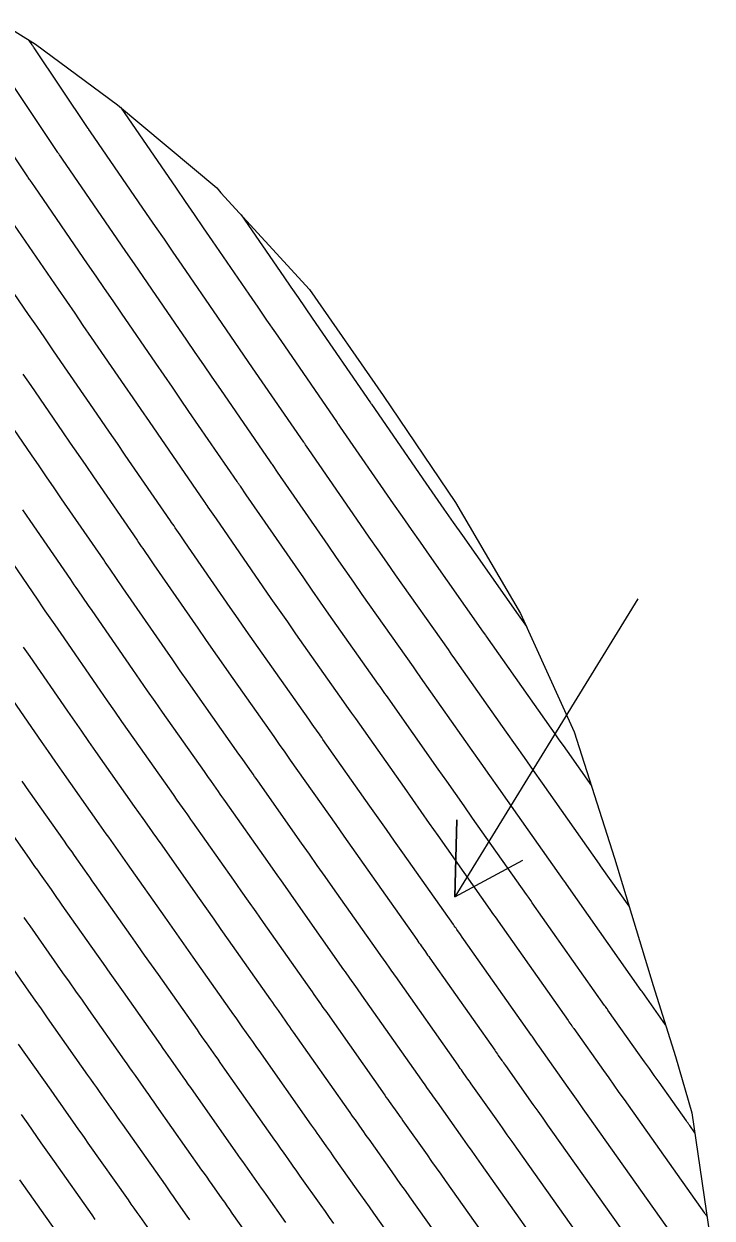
# Model space of a CAD drawing. Extents: x 954385 to 988206, y 1868364 to 1924553.
# Drawn here: x 956209.5 to 956262.9, y 1922670.9 to 1922763.5 of the extents above; entities that cross this region are included whole.
import ezdxf

# ---------------------------------------------------------------- set-up
doc = ezdxf.new("R2010")
doc.units = 0
for name, color, linetype in [('24', 7, 'Continuous'), ('26', 7, 'Continuous'), ('6', 7, 'Continuous'), ('7', 7, 'Continuous')]:
    doc.layers.add(name, color=color, linetype=linetype)

msp = doc.modelspace()

# ---------------------------------------------------------------- linework, layer by layer
at = {"layer": '24'}
msp.add_lwpolyline([(956207.836, 1922763.54), (956210.35, 1922761.959), (956216.731, 1922757.26), (956224.43, 1922750.81), (956224.751, 1922750.443), (956231.638, 1922742.934), (956237.358, 1922734.71), (956242.958, 1922726.414), (956248.023, 1922717.789), (956252.182, 1922708.61), (956255.316, 1922698.805), (956258.312, 1922688.915), (956260.055, 1922683.427), (956261.325, 1922679.035), (956262.891, 1922668.269)], dxfattribs=at)
at = {"layer": '26'}
msp.add_lwpolyline([(956257.131, 1922718.928), (956242.921, 1922695.792), (956243.084, 1922701.79), (956242.921, 1922695.792), (956248.197, 1922698.65)], dxfattribs=at)
at = {"layer": '6'}
for points in [[(956259.277, 1922685.875), (956257.452, 1922688.451), (956257.432, 1922688.48), (956257.39, 1922688.539), (956251.583, 1922696.785), (956251.495, 1922696.91), (956251.363, 1922697.097), (956251.319, 1922697.16), (956247.011, 1922703.269), (956246.326, 1922704.24), (956245.641, 1922705.211), (956244.957, 1922706.182), (956244.273, 1922707.154), (956240.259, 1922712.851), (956240.167, 1922712.982), (956240.074, 1922713.114), (956239.75, 1922713.574), (956239.704, 1922713.639), (956235.734, 1922719.271), (956235.065, 1922720.223), (956234.397, 1922721.177), (956233.733, 1922722.132), (956233.07, 1922723.089), (956229.151, 1922728.762), (956228.801, 1922729.268), (956228.751, 1922729.341), (956228.701, 1922729.413), (956228.651, 1922729.486), (956228.601, 1922729.558), (956224.744, 1922735.168), (956224.085, 1922736.127), (956223.425, 1922737.086), (956222.766, 1922738.045), (956222.106, 1922739.004), (956219.39, 1922742.954), (956218.717, 1922743.933), (956218.045, 1922744.911), (956217.372, 1922745.889), (956216.7, 1922746.867), (956212.461, 1922753.032), (956212.342, 1922753.205), (956212.223, 1922753.379), (956212.193, 1922753.422), (956212.163, 1922753.466), (956212.134, 1922753.51), (956212.105, 1922753.553), (956208.359, 1922759.141)], [(956255.155, 1922665.822), (956247.726, 1922676.298), (956247.355, 1922676.821), (956246.984, 1922677.345), (956246.613, 1922677.868), (956246.242, 1922678.391), (956244.187, 1922681.291), (956244.102, 1922681.411), (956244.017, 1922681.531), (956243.932, 1922681.651), (956243.848, 1922681.772), (956243.508, 1922682.253), (956243.424, 1922682.373), (956243.339, 1922682.493), (956243.254, 1922682.614), (956243.169, 1922682.734), (956238.325, 1922689.612), (956238.225, 1922689.755), (956238.125, 1922689.897), (956238.024, 1922690.039), (956237.924, 1922690.181), (956237.524, 1922690.75), (956237.424, 1922690.892), (956237.323, 1922691.034), (956237.223, 1922691.176), (956237.123, 1922691.318), (956233.455, 1922696.519), (956232.847, 1922697.383), (956232.238, 1922698.246), (956231.63, 1922699.109), (956231.021, 1922699.973), (956227.615, 1922704.808), (956227.494, 1922704.981), (956227.372, 1922705.153), (956227.25, 1922705.326), (956227.128, 1922705.499), (956226.641, 1922706.19), (956226.397, 1922706.536), (956226.154, 1922706.881), (956222.789, 1922711.655), (956222.194, 1922712.5), (956221.602, 1922713.347), (956221.011, 1922714.196), (956220.423, 1922715.046), (956217.145, 1922719.791), (956216.649, 1922720.508), (956216.154, 1922721.226), (956216.03, 1922721.405), (956215.906, 1922721.585), (956215.782, 1922721.764), (956215.659, 1922721.944), (956212.393, 1922726.693), (956211.808, 1922727.544), (956211.222, 1922728.396), (956210.637, 1922729.247), (956210.051, 1922730.098), (956207.64, 1922733.606)], [(956233.517, 1922670.469), (956233.192, 1922670.927), (956232.867, 1922671.386), (956232.542, 1922671.845), (956230.922, 1922674.131), (956230.757, 1922674.364), (956230.593, 1922674.597), (956230.428, 1922674.83), (956230.263, 1922675.063), (956229.606, 1922675.996), (956229.441, 1922676.229), (956229.277, 1922676.462), (956229.113, 1922676.696), (956228.948, 1922676.929), (956225.067, 1922682.44), (956224.889, 1922682.693), (956224.711, 1922682.946), (956224.532, 1922683.199), (956224.354, 1922683.452), (956223.641, 1922684.464), (956223.463, 1922684.717), (956223.284, 1922684.97), (956223.106, 1922685.223), (956222.928, 1922685.476), (956219.9, 1922689.77), (956219.367, 1922690.525), (956218.835, 1922691.281), (956218.302, 1922692.036), (956217.77, 1922692.792), (956214.971, 1922696.765), (956214.774, 1922697.045), (956214.577, 1922697.325), (956214.379, 1922697.604), (956214.182, 1922697.884), (956213.393, 1922699.004), (956213.196, 1922699.283), (956212.999, 1922699.563), (956212.801, 1922699.843), (956212.604, 1922700.123), (956209.844, 1922704.038), (956209.324, 1922704.778)], [(956209.245, 1922678.906), (956209.502, 1922678.542), (956209.758, 1922678.179), (956210.784, 1922676.723), (956211.04, 1922676.359), (956211.297, 1922675.995), (956211.553, 1922675.631), (956211.809, 1922675.267), (956214.727, 1922671.124), (956214.971, 1922670.778)]]:
    msp.add_lwpolyline(points, dxfattribs=at)
at = {"layer": '7'}
for points in [[(956256.444, 1922695.083), (956254.234, 1922698.22), (956254.158, 1922698.328), (956249.722, 1922704.619), (956249.022, 1922705.611), (956248.322, 1922706.604), (956247.622, 1922707.597), (956246.923, 1922708.59), (956242.788, 1922714.459), (956242.695, 1922714.592), (956242.413, 1922714.991), (956238.323, 1922720.794), (956237.639, 1922721.767), (956236.957, 1922722.742), (956236.277, 1922723.719), (956235.599, 1922724.697), (956231.577, 1922730.52), (956231.33, 1922730.877), (956231.295, 1922730.928), (956231.26, 1922730.979), (956231.225, 1922731.03), (956231.19, 1922731.081), (956227.214, 1922736.862), (956226.54, 1922737.843), (956225.866, 1922738.824), (956225.192, 1922739.804), (956224.517, 1922740.785), (956221.74, 1922744.824), (956221.052, 1922745.824), (956220.364, 1922746.824), (956219.677, 1922747.824), (956218.989, 1922748.825), (956214.624, 1922755.174), (956214.507, 1922755.345), (956214.492, 1922755.366), (956214.477, 1922755.388), (956214.463, 1922755.409), (956214.448, 1922755.431), (956210.255, 1922761.687), (956210.217, 1922761.744), (956210.179, 1922761.8), (956210.142, 1922761.857), (956210.104, 1922761.914), (956209.88, 1922762.254)], [(956261.549, 1922677.493), (956261.157, 1922678.049), (956261.092, 1922678.141), (956261.027, 1922678.234), (956260.961, 1922678.326), (956260.896, 1922678.419), (956258.769, 1922681.417), (956258.393, 1922681.948), (956258.017, 1922682.479), (956257.641, 1922683.009), (956257.265, 1922683.54), (956254.799, 1922687.019), (956254.757, 1922687.079), (956254.715, 1922687.139), (956254.609, 1922687.288), (956254.546, 1922687.378), (956248.931, 1922695.351), (956248.818, 1922695.511), (956248.63, 1922695.778), (956248.555, 1922695.885), (956248.479, 1922695.992), (956244.3, 1922701.919), (956243.63, 1922702.868), (956242.961, 1922703.818), (956242.291, 1922704.768), (956241.622, 1922705.718), (956237.731, 1922711.242), (956237.608, 1922711.416), (956237.485, 1922711.591), (956237.116, 1922712.113), (956236.994, 1922712.288), (956233.145, 1922717.748), (956232.491, 1922718.678), (956231.838, 1922719.611), (956231.188, 1922720.545), (956230.54, 1922721.48), (956226.725, 1922727.003), (956226.271, 1922727.66), (956226.207, 1922727.754), (956226.142, 1922727.847), (956226.077, 1922727.941), (956226.013, 1922728.035), (956222.274, 1922733.473), (956221.629, 1922734.41), (956220.985, 1922735.348), (956220.34, 1922736.285), (956219.695, 1922737.223), (956217.04, 1922741.085), (956216.382, 1922742.041), (956215.725, 1922742.997), (956215.067, 1922743.953), (956214.41, 1922744.909), (956210.299, 1922750.89), (956210.119, 1922751.152), (956209.939, 1922751.413), (956209.894, 1922751.478), (956209.85, 1922751.544), (956209.805, 1922751.61), (956209.761, 1922751.675), (956206.131, 1922757.091)], [(956216.954, 1922757.073), (956216.96, 1922757.065), (956221.279, 1922750.782), (956221.981, 1922749.76), (956222.684, 1922748.738), (956223.387, 1922747.716), (956224.09, 1922746.694), (956226.928, 1922742.566), (956227.617, 1922741.564), (956228.307, 1922740.562), (956228.996, 1922739.56), (956229.685, 1922738.557), (956233.778, 1922732.604), (956233.819, 1922732.545), (956233.86, 1922732.485), (956234.023, 1922732.249), (956238.129, 1922726.306), (956238.821, 1922725.306), (956239.516, 1922724.308), (956240.213, 1922723.312), (956240.912, 1922722.317), (956245.123, 1922716.343), (956245.285, 1922716.114), (956245.317, 1922716.068), (956250.374, 1922708.889), (956250.688, 1922708.443), (956251.003, 1922707.997), (956251.317, 1922707.551), (956251.631, 1922707.105), (956253.518, 1922704.43)], [(956208.136, 1922748.748), (956212.12, 1922742.952), (956212.763, 1922742.018), (956213.405, 1922741.083), (956214.047, 1922740.149), (956214.69, 1922739.215), (956217.284, 1922735.442), (956217.914, 1922734.526), (956218.544, 1922733.61), (956219.174, 1922732.694), (956219.804, 1922731.778), (956223.424, 1922726.512), (956223.503, 1922726.397), (956223.583, 1922726.282), (956223.662, 1922726.166), (956223.742, 1922726.051), (956224.378, 1922725.13), (956228.011, 1922719.871), (956228.644, 1922718.957), (956229.279, 1922718.045), (956229.917, 1922717.134), (956230.556, 1922716.224), (956234.284, 1922710.936), (956234.513, 1922710.61), (956234.896, 1922710.068), (956234.972, 1922709.959), (956235.049, 1922709.851), (956235.125, 1922709.742), (956235.202, 1922709.633), (956238.972, 1922704.281), (956239.626, 1922703.353), (956240.28, 1922702.425), (956240.934, 1922701.497), (956241.588, 1922700.569), (956245.64, 1922694.823), (956245.747, 1922694.672), (956245.853, 1922694.521), (956246.12, 1922694.143), (956246.226, 1922693.992), (956246.279, 1922693.916), (956251.702, 1922686.217), (956251.776, 1922686.112), (956251.85, 1922686.007), (956251.998, 1922685.797), (956252.035, 1922685.744), (956252.072, 1922685.692), (956252.109, 1922685.639), (956252.146, 1922685.587), (956254.462, 1922682.319), (956254.86, 1922681.757), (956255.258, 1922681.195), (956255.657, 1922680.633), (956256.055, 1922680.071), (956262.303, 1922671.261), (956262.341, 1922671.206), (956262.38, 1922671.152), (956262.495, 1922670.988)], [(956226.335, 1922748.716), (956229.644, 1922743.904), (956230.196, 1922743.102), (956230.747, 1922742.3), (956231.299, 1922741.498), (956231.85, 1922740.695), (956236.367, 1922734.127), (956236.389, 1922734.094), (956236.435, 1922734.028), (956240.658, 1922727.914), (956241.365, 1922726.893), (956242.075, 1922725.874), (956242.787, 1922724.856), (956243.501, 1922723.841), (956247.838, 1922717.688), (956247.846, 1922717.676), (956248.485, 1922716.769)], [(956261.147, 1922667.717), (956253.279, 1922678.814), (956252.889, 1922679.363), (956252.5, 1922679.912), (956252.111, 1922680.461), (956251.722, 1922681.01), (956249.493, 1922684.155), (956249.44, 1922684.23), (956249.387, 1922684.305), (956249.334, 1922684.38), (956249.281, 1922684.455), (956249.069, 1922684.755), (956249.017, 1922684.831), (956248.964, 1922684.906), (956248.911, 1922684.981), (956248.858, 1922685.056), (956243.628, 1922692.482), (956243.49, 1922692.677), (956243.352, 1922692.873), (956243.077, 1922693.264), (956243.008, 1922693.361), (956242.939, 1922693.459), (956242.87, 1922693.557), (956242.801, 1922693.655), (956238.877, 1922699.219), (956238.238, 1922700.126), (956237.599, 1922701.032), (956236.961, 1922701.938), (956236.322, 1922702.845), (956232.673, 1922708.025), (956232.581, 1922708.155), (956232.49, 1922708.285), (956232.398, 1922708.415), (956232.307, 1922708.545), (956231.849, 1922709.195), (956231.574, 1922709.584), (956227.967, 1922714.701), (956227.343, 1922715.589), (956226.72, 1922716.479), (956226.1, 1922717.37), (956225.482, 1922718.263), (956221.967, 1922723.35), (956221.59, 1922723.896), (956221.212, 1922724.443), (956221.118, 1922724.579), (956221.024, 1922724.716), (956220.93, 1922724.853), (956220.836, 1922724.989), (956217.334, 1922730.083), (956216.719, 1922730.977), (956216.104, 1922731.872), (956215.489, 1922732.766), (956214.873, 1922733.661), (956212.34, 1922737.345), (956211.712, 1922738.257), (956211.085, 1922739.17), (956210.458, 1922740.082), (956209.831, 1922740.994), (956205.973, 1922746.606)], [(956209.377, 1922736.366), (956209.99, 1922735.475), (956212.462, 1922731.88), (956213.063, 1922731.007), (956213.663, 1922730.134), (956214.263, 1922729.261), (956214.863, 1922728.388), (956218.247, 1922723.467), (956218.356, 1922723.308), (956218.465, 1922723.15), (956218.574, 1922722.992), (956218.683, 1922722.834), (956219.338, 1922721.886), (956219.556, 1922721.57), (956222.952, 1922716.654), (956223.556, 1922715.783), (956224.161, 1922714.913), (956224.769, 1922714.045), (956225.378, 1922713.178), (956228.864, 1922708.233), (956229.077, 1922707.93), (956229.291, 1922707.627), (956229.717, 1922707.022), (956229.824, 1922706.87), (956229.931, 1922706.719), (956230.037, 1922706.568), (956230.144, 1922706.416), (956233.672, 1922701.409), (956234.295, 1922700.524), (956234.919, 1922699.639), (956235.542, 1922698.754), (956236.166, 1922697.869), (956239.962, 1922692.486), (956240.047, 1922692.366), (956240.131, 1922692.247), (956240.216, 1922692.127), (956240.3, 1922692.007), (956240.638, 1922691.527), (956240.723, 1922691.407), (956240.807, 1922691.287), (956240.892, 1922691.167), (956240.976, 1922691.047), (956246.014, 1922683.895), (956246.082, 1922683.797), (956246.151, 1922683.699), (956246.22, 1922683.602), (956246.289, 1922683.504), (956246.564, 1922683.113), (956246.633, 1922683.016), (956246.702, 1922682.918), (956246.771, 1922682.821), (956246.84, 1922682.723), (956248.982, 1922679.701), (956249.362, 1922679.164), (956249.742, 1922678.628), (956250.122, 1922678.092), (956250.502, 1922677.556), (956258.151, 1922666.77)], [(956209.352, 1922725.828), (956209.923, 1922724.998), (956213.07, 1922720.421), (956213.208, 1922720.22), (956213.347, 1922720.019), (956213.485, 1922719.818), (956213.624, 1922719.617), (956214.456, 1922718.412), (956214.734, 1922718.011), (956217.893, 1922713.437), (956218.467, 1922712.609), (956219.043, 1922711.782), (956219.62, 1922710.956), (956220.2, 1922710.131), (956223.444, 1922705.529), (956223.718, 1922705.141), (956223.991, 1922704.753), (956224.539, 1922703.976), (956224.676, 1922703.782), (956224.813, 1922703.588), (956224.95, 1922703.393), (956225.086, 1922703.199), (956228.371, 1922698.536), (956228.964, 1922697.695), (956229.557, 1922696.853), (956230.151, 1922696.011), (956230.744, 1922695.17), (956234.284, 1922690.15), (956234.4, 1922689.985), (956234.516, 1922689.821), (956234.631, 1922689.657), (956234.747, 1922689.492), (956235.21, 1922688.835), (956235.326, 1922688.671), (956235.442, 1922688.507), (956235.558, 1922688.342), (956235.673, 1922688.178), (956240.325, 1922681.573), (956240.426, 1922681.43), (956240.526, 1922681.287), (956240.627, 1922681.144), (956240.728, 1922681.001), (956241.131, 1922680.43), (956241.231, 1922680.287), (956241.332, 1922680.144), (956241.433, 1922680.002), (956241.534, 1922679.859), (956243.502, 1922677.082), (956243.864, 1922676.572), (956244.225, 1922676.061), (956244.587, 1922675.551), (956244.949, 1922675.041), (956252.158, 1922664.874)], [(956207.453, 1922723.303), (956210.482, 1922718.898), (956210.635, 1922718.675), (956210.788, 1922718.453), (956210.941, 1922718.231), (956211.095, 1922718.009), (956211.862, 1922716.898), (956212.322, 1922716.231), (956215.364, 1922711.829), (956215.923, 1922711.022), (956216.484, 1922710.216), (956217.046, 1922709.411), (956217.611, 1922708.608), (956220.734, 1922704.178), (956221.038, 1922703.747), (956221.342, 1922703.315), (956221.95, 1922702.453), (956222.102, 1922702.237), (956222.254, 1922702.022), (956222.406, 1922701.806), (956222.558, 1922701.591), (956225.721, 1922697.1), (956226.299, 1922696.28), (956226.877, 1922695.46), (956227.455, 1922694.64), (956228.033, 1922693.82), (956231.445, 1922688.981), (956231.576, 1922688.795), (956231.708, 1922688.608), (956231.839, 1922688.422), (956231.971, 1922688.235), (956232.496, 1922687.489), (956232.628, 1922687.303), (956232.759, 1922687.116), (956232.89, 1922686.93), (956233.022, 1922686.743), (956237.481, 1922680.412), (956237.598, 1922680.246), (956237.714, 1922680.081), (956237.831, 1922679.916), (956237.947, 1922679.75), (956238.414, 1922679.088), (956238.531, 1922678.923), (956238.647, 1922678.758), (956238.764, 1922678.592), (956238.881, 1922678.427), (956240.762, 1922675.773), (956241.115, 1922675.275), (956241.467, 1922674.778), (956241.82, 1922674.28), (956242.172, 1922673.783), (956249.162, 1922663.926)], [(956209.406, 1922715.182), (956209.911, 1922714.451), (956212.834, 1922710.22), (956213.378, 1922709.434), (956213.924, 1922708.65), (956214.472, 1922707.867), (956215.022, 1922707.085), (956218.024, 1922702.826), (956218.358, 1922702.352), (956218.692, 1922701.878), (956219.361, 1922700.93), (956219.528, 1922700.693), (956219.695, 1922700.456), (956219.862, 1922700.219), (956220.029, 1922699.982), (956223.071, 1922695.664), (956223.633, 1922694.865), (956224.196, 1922694.067), (956224.759, 1922693.268), (956225.322, 1922692.47), (956228.606, 1922687.813), (956228.753, 1922687.604), (956228.9, 1922687.396), (956229.047, 1922687.187), (956229.194, 1922686.978), (956229.782, 1922686.144), (956229.929, 1922685.935), (956230.076, 1922685.726), (956230.223, 1922685.518), (956230.37, 1922685.309), (956234.637, 1922679.251), (956234.769, 1922679.063), (956234.902, 1922678.875), (956235.034, 1922678.687), (956235.167, 1922678.499), (956235.697, 1922677.747), (956235.83, 1922677.559), (956235.962, 1922677.371), (956236.095, 1922677.183), (956236.228, 1922676.995), (956238.022, 1922674.463), (956238.365, 1922673.979), (956238.709, 1922673.494), (956239.052, 1922673.01), (956239.396, 1922672.525), (956246.166, 1922662.979)], [(956243.169, 1922662.031), (956236.619, 1922671.268), (956236.285, 1922671.739), (956235.951, 1922672.211), (956235.616, 1922672.682), (956235.282, 1922673.154), (956233.575, 1922675.563), (956233.426, 1922675.773), (956233.277, 1922675.984), (956233.129, 1922676.194), (956232.98, 1922676.405), (956232.386, 1922677.247), (956232.238, 1922677.458), (956232.089, 1922677.669), (956231.941, 1922677.879), (956231.793, 1922678.09), (956227.719, 1922683.874), (956227.556, 1922684.105), (956227.393, 1922684.336), (956227.231, 1922684.567), (956227.068, 1922684.798), (956226.417, 1922685.721), (956226.255, 1922685.952), (956226.092, 1922686.183), (956225.929, 1922686.414), (956225.767, 1922686.644), (956222.611, 1922691.12), (956222.063, 1922691.897), (956221.515, 1922692.674), (956220.968, 1922693.451), (956220.42, 1922694.228), (956217.5, 1922698.373), (956217.318, 1922698.632), (956217.136, 1922698.89), (956216.954, 1922699.149), (956216.771, 1922699.407), (956216.043, 1922700.441), (956215.861, 1922700.699), (956215.678, 1922700.958), (956215.496, 1922701.216), (956215.314, 1922701.474), (956212.433, 1922705.562), (956211.898, 1922706.322), (956211.365, 1922707.084), (956210.834, 1922707.847), (956210.305, 1922708.612), (956207.5, 1922712.672)], [(956229.802, 1922670.535), (956228.269, 1922672.699), (956228.088, 1922672.955), (956227.908, 1922673.21), (956227.727, 1922673.466), (956227.547, 1922673.721), (956226.825, 1922674.745), (956226.645, 1922675), (956226.465, 1922675.256), (956226.284, 1922675.512), (956226.104, 1922675.768), (956222.415, 1922681.005), (956222.222, 1922681.28), (956222.028, 1922681.556), (956221.834, 1922681.831), (956221.64, 1922682.106), (956220.864, 1922683.207), (956220.67, 1922683.482), (956220.476, 1922683.757), (956220.283, 1922684.032), (956220.089, 1922684.308), (956217.189, 1922688.42), (956216.671, 1922689.154), (956216.154, 1922689.888), (956215.637, 1922690.621), (956215.12, 1922691.355), (956212.442, 1922695.156), (956212.23, 1922695.458), (956212.018, 1922695.759), (956211.805, 1922696.06), (956211.593, 1922696.361), (956210.744, 1922697.566), (956210.531, 1922697.867), (956210.319, 1922698.169), (956210.107, 1922698.47), (956209.894, 1922698.771), (956207.255, 1922702.515)], [(956209.459, 1922694.193), (956209.686, 1922693.87), (956209.913, 1922693.548), (956212.47, 1922689.919), (956212.971, 1922689.207), (956213.473, 1922688.495), (956213.975, 1922687.782), (956214.477, 1922687.07), (956217.249, 1922683.139), (956217.459, 1922682.842), (956217.669, 1922682.545), (956217.878, 1922682.247), (956218.088, 1922681.95), (956218.926, 1922680.76), (956219.135, 1922680.463), (956219.345, 1922680.166), (956219.554, 1922679.868), (956219.764, 1922679.571), (956223.26, 1922674.607), (956223.456, 1922674.329), (956223.652, 1922674.05), (956223.848, 1922673.772), (956224.045, 1922673.493), (956224.83, 1922672.38), (956225.026, 1922672.101), (956225.223, 1922671.823), (956225.419, 1922671.545), (956225.616, 1922671.267), (956227.062, 1922669.226)], [(956207.385, 1922691.939), (956209.819, 1922688.483), (956210.306, 1922687.792), (956210.793, 1922687.101), (956211.279, 1922686.411), (956211.766, 1922685.72), (956214.41, 1922681.971), (956214.636, 1922681.651), (956214.861, 1922681.332), (956215.086, 1922681.012), (956215.311, 1922680.693), (956216.212, 1922679.415), (956216.437, 1922679.095), (956216.662, 1922678.775), (956216.887, 1922678.456), (956217.112, 1922678.136), (956220.416, 1922673.446), (956220.628, 1922673.145), (956220.84, 1922672.844), (956221.052, 1922672.543), (956221.264, 1922672.242), (956222.113, 1922671.038), (956222.325, 1922670.737)], [(956219.396, 1922669.696), (956218.484, 1922670.991), (956218.255, 1922671.314), (956218.027, 1922671.638), (956217.799, 1922671.961), (956217.571, 1922672.285), (956214.461, 1922676.702), (956214.22, 1922677.043), (956213.979, 1922677.385), (956213.739, 1922677.727), (956213.498, 1922678.069), (956212.535, 1922679.436), (956212.294, 1922679.777), (956212.053, 1922680.119), (956211.812, 1922680.461), (956211.571, 1922680.802), (956209.055, 1922684.37)], [(956211.883, 1922669.963), (956209.158, 1922673.833)]]:
    msp.add_lwpolyline(points, dxfattribs=at)

doc.saveas('drawing.dxf')
